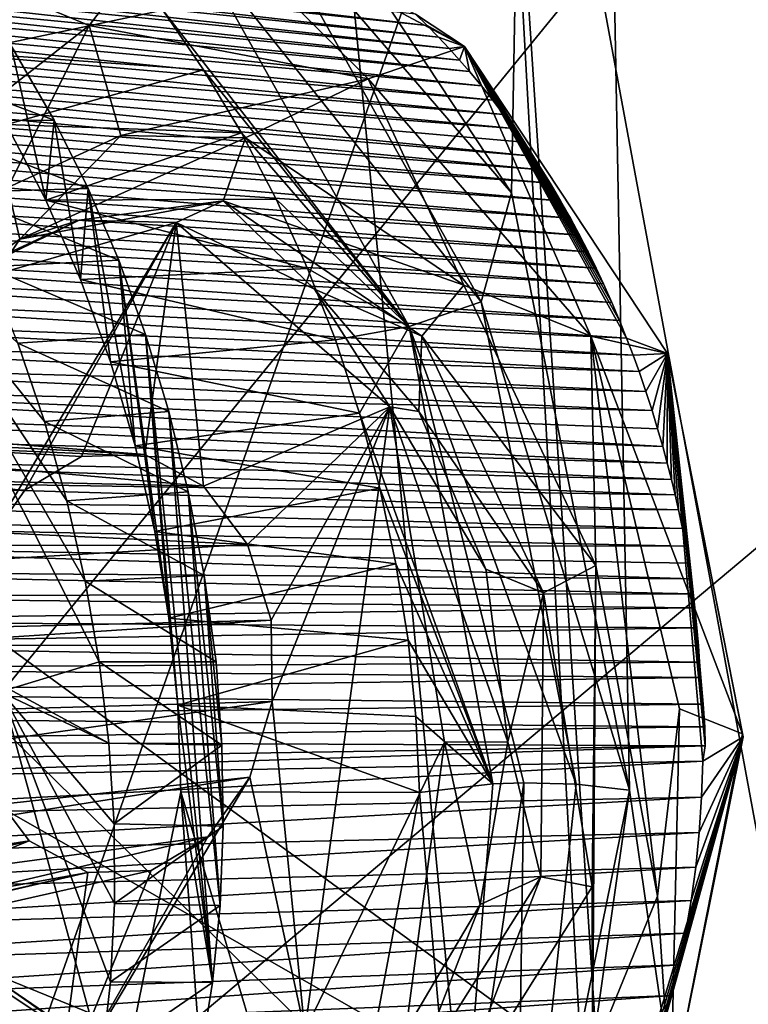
# Model space of a CAD drawing. Header units: metres. Extents: x -150 to 307, y -550 to 84.
# Tile 1010 of 1056: x 222.86 to 224.33, y 29.65 to 31.64. Entities that reach past the tile are written whole.
import ezdxf

# ---------------------------------------------------------------- set-up
doc = ezdxf.new("R2010")
doc.units = ezdxf.units.M
doc.layers.add('solid_26006363', color=7, linetype='CONTINUOUS')

msp = doc.modelspace()

# ---------------------------------------------------------------- linework, layer by layer
at = {"layer": 'solid_26006363'}
for points in [[(217.86026, 31.333513, 929.891663), (211.848404, 35.674782, 924.535278), (228.386642, 46.874367, 933.978455)], [(217.86026, 31.333513, 929.891663), (228.386642, 46.874367, 933.978455), (234.729706, 39.622826, 939.629944)], [(222.933075, 25.208296, 934.411377), (217.86026, 31.333513, 929.891663), (234.729706, 39.622826, 939.629944)], [(222.933075, 25.208296, 934.411377), (234.729706, 39.622826, 939.629944), (239.744629, 31.175119, 944.098083)], [(222.027405, 38.415852, 934.065552), (219.641235, 30.798508, 933.339844), (225.348541, 36.501183, 936.819641)], [(223.854492, 31.288818, 901.659607), (223.222595, 32.244663, 901.268494), (223.958771, 37.117767, 903.122925)], [(223.854492, 31.288818, 901.659607), (223.958771, 37.117767, 903.122925), (224.092285, 30.085453, 901.63324)], [(224.38855, 36.556042, 903.392822), (225.663223, 19.275679, 901.310608), (223.958771, 37.117767, 903.122925)], [(224.092285, 30.085453, 901.63324), (223.958771, 37.117767, 903.122925), (225.663223, 19.275679, 901.310608)], [(220.711975, 36.783356, 909.088074), (218.806152, 30.316172, 905.731201), (223.055786, 36.139938, 911.222656)], [(219.641235, 30.798508, 933.339844), (222.788315, 29.265169, 935.864197), (225.348541, 36.501183, 936.819641)], [(225.348541, 36.501183, 936.819641), (222.788315, 29.265169, 935.864197), (228.498596, 34.054955, 939.407898)], [(222.700195, 35.520481, 910.712341), (223.055786, 36.139938, 911.222656), (218.806152, 30.316172, 905.731201)], [(225.228653, 33.224342, 906.663696), (222.352814, 35.08123, 904.314697), (222.794037, 30.242493, 903.265686)], [(223.087479, 33.477524, 910.596802), (222.664703, 34.461517, 910.414307), (218.806152, 30.316172, 905.731201)], [(222.788315, 29.265169, 935.864197), (225.828857, 27.305632, 938.273621), (228.498596, 34.054955, 939.407898)], [(223.392471, 33.158905, 910.8255), (223.087479, 33.477524, 910.596802), (218.806152, 30.316172, 905.731201)], [(225.228653, 33.224342, 906.663696), (222.794037, 30.242493, 903.265686), (227.08168, 26.040709, 906.479126)], [(223.392471, 33.158905, 910.8255), (218.806152, 30.316172, 905.731201), (218.853958, 30.136248, 905.737793)], [(223.392471, 33.158905, 910.8255), (218.853958, 30.136248, 905.737793), (218.879883, 29.627649, 905.655029)], [(224.341949, 23.315149, 909.80011), (223.392471, 33.158905, 910.8255), (218.879883, 29.627649, 905.655029)], [(223.805618, 32.935993, 911.187073), (223.392471, 33.158905, 910.8255), (224.341949, 23.315149, 909.80011)], [(220.135376, 32.346569, 905.344482), (224.478531, 33.104263, 909.748474), (224.924759, 28.853645, 909.266052)], [(225.406158, 29.475666, 912.042969), (224.556717, 33.044777, 911.970032), (223.805618, 32.935993, 911.187073)], [(224.147766, 27.703775, 910.40271), (223.805618, 32.935993, 911.187073), (224.341949, 23.315149, 909.80011)], [(224.547501, 28.926727, 911.053711), (225.406158, 29.475666, 912.042969), (223.805618, 32.935993, 911.187073)], [(224.147766, 27.703775, 910.40271), (224.547501, 28.926727, 911.053711), (223.805618, 32.935993, 911.187073)], [(207.210709, 32.490288, 894.447876), (226.584961, 17.939213, 905.5672), (226.852875, 18.152309, 905.862976)], [(207.210709, 32.490288, 894.447876), (226.910736, 18.299572, 905.940063), (226.584961, 17.939213, 905.5672)], [(207.210709, 32.490288, 894.447876), (226.852875, 18.152309, 905.862976), (226.910736, 18.299572, 905.940063)], [(220.886597, 31.157022, 905.794922), (220.135376, 32.346569, 905.344482), (224.924759, 28.853645, 909.266052)], [(223.3293, 31.897058, 901.358643), (223.222595, 32.244663, 901.268494), (223.854492, 31.288818, 901.659607)], [(223.684357, 31.625429, 900.124268), (221.401199, 31.88986, 902.953613), (221.430176, 31.861416, 902.97467)], [(223.684357, 31.625429, 900.124268), (223.660797, 31.648474, 900.10614), (221.401199, 31.88986, 902.953613)], [(223.003204, 31.625248, 899.056091), (222.641663, 31.77598, 898.896851), (223.199173, 31.881647, 899.438354)], [(223.565689, 31.518301, 899.558472), (223.003204, 31.625248, 899.056091), (223.199173, 31.881647, 899.438354)], [(223.759674, 31.583012, 899.899353), (223.199173, 31.881647, 899.438354), (223.660797, 31.648474, 900.10614)], [(223.565689, 31.518301, 899.558472), (223.199173, 31.881647, 899.438354), (223.759674, 31.583012, 899.899353)], [(223.205551, 31.80892, 901.379517), (223.3293, 31.897058, 901.358643), (223.793365, 31.068707, 901.609009)], [(223.793365, 31.068707, 901.609009), (223.3293, 31.897058, 901.358643), (223.854492, 31.288818, 901.659607)], [(223.706985, 31.602301, 900.141541), (221.430176, 31.861416, 902.97467), (221.458435, 31.832478, 902.994873)], [(223.706985, 31.602301, 900.141541), (223.684357, 31.625429, 900.124268), (221.430176, 31.861416, 902.97467)], [(223.72879, 31.579092, 900.15802), (221.458435, 31.832478, 902.994873), (221.485947, 31.803089, 903.014404)], [(223.72879, 31.579092, 900.15802), (223.706985, 31.602301, 900.141541), (221.458435, 31.832478, 902.994873)], [(223.749771, 31.55584, 900.173767), (221.485947, 31.803089, 903.014404), (221.512726, 31.773287, 903.033081)], [(223.749771, 31.55584, 900.173767), (223.72879, 31.579092, 900.15802), (221.485947, 31.803089, 903.014404)], [(223.151871, 31.656441, 901.535095), (223.205551, 31.80892, 901.379517), (223.648193, 31.019321, 901.610107)], [(223.648193, 31.019321, 901.610107), (223.205551, 31.80892, 901.379517), (223.793365, 31.068707, 901.609009)], [(223.769867, 31.532679, 900.188721), (221.512726, 31.773287, 903.033081), (221.538773, 31.743114, 903.051086)], [(223.769867, 31.532679, 900.188721), (223.749771, 31.55584, 900.173767), (221.512726, 31.773287, 903.033081)], [(223.003204, 31.625248, 899.056091), (222.543808, 31.26573, 898.55365), (222.641663, 31.77598, 898.896851)], [(223.793839, 31.503859, 900.20636), (221.538773, 31.743114, 903.051086), (221.570724, 31.704435, 903.072815)], [(223.793839, 31.503859, 900.20636), (223.769867, 31.532679, 900.188721), (221.538773, 31.743114, 903.051086)], [(223.816666, 31.475161, 900.222961), (221.570724, 31.704435, 903.072815), (221.601517, 31.665321, 903.093323)], [(223.816666, 31.475161, 900.222961), (223.793839, 31.503859, 900.20636), (221.570724, 31.704435, 903.072815)], [(222.749039, 31.570936, 902.066895), (222.653534, 31.706144, 902.005981), (223.151871, 31.656441, 901.535095)], [(223.83844, 31.446573, 900.238586), (221.601517, 31.665321, 903.093323), (221.631149, 31.625841, 903.112671)], [(223.83844, 31.446573, 900.238586), (223.816666, 31.475161, 900.222961), (221.601517, 31.665321, 903.093323)], [(222.749039, 31.570936, 902.066895), (223.151871, 31.656441, 901.535095), (223.233719, 31.53639, 901.583252)], [(223.233719, 31.53639, 901.583252), (223.151871, 31.656441, 901.535095), (223.648193, 31.019321, 901.610107)], [(223.759674, 31.583012, 899.899353), (223.660797, 31.648474, 900.10614), (223.684357, 31.625429, 900.124268)], [(223.859085, 31.41827, 900.253296), (221.631149, 31.625841, 903.112671), (221.659653, 31.586063, 903.13092)], [(223.859085, 31.41827, 900.253296), (223.83844, 31.446573, 900.238586), (221.631149, 31.625841, 903.112671)], [(222.838898, 31.299341, 898.834229), (222.543808, 31.26573, 898.55365), (223.003204, 31.625248, 899.056091)], [(223.066742, 31.404179, 899.068176), (222.838898, 31.299341, 898.834229), (223.003204, 31.625248, 899.056091)], [(223.066742, 31.404179, 899.068176), (223.003204, 31.625248, 899.056091), (223.565689, 31.518301, 899.558472)], [(223.759674, 31.583012, 899.899353), (223.684357, 31.625429, 900.124268), (223.706985, 31.602301, 900.141541)], [(223.897339, 31.362524, 900.279968), (221.659653, 31.586063, 903.13092), (221.687042, 31.546045, 903.148071)], [(223.878677, 31.390265, 900.267029), (223.859085, 31.41827, 900.253296), (221.659653, 31.586063, 903.13092)], [(223.897339, 31.362524, 900.279968), (223.878677, 31.390265, 900.267029), (221.659653, 31.586063, 903.13092)], [(222.56778, 31.570301, 902.51062), (222.845139, 31.58609, 902.161194), (222.932404, 31.434525, 902.21106)], [(222.845139, 31.58609, 902.161194), (222.836594, 31.426443, 902.11853), (222.915649, 31.273506, 902.160522)], [(222.932404, 31.434525, 902.21106), (222.845139, 31.58609, 902.161194), (222.915649, 31.273506, 902.160522)], [(223.759674, 31.583012, 899.899353), (223.706985, 31.602301, 900.141541), (223.72879, 31.579092, 900.15802)], [(222.56778, 31.570301, 902.51062), (222.932404, 31.434525, 902.21106), (222.651169, 31.432806, 902.547791)], [(222.836594, 31.426443, 902.11853), (222.749039, 31.570936, 902.066895), (223.233719, 31.53639, 901.583252)], [(224.014404, 30.999958, 899.870178), (223.565689, 31.518301, 899.558472), (223.759674, 31.583012, 899.899353)], [(223.759674, 31.583012, 899.899353), (223.72879, 31.579092, 900.15802), (223.749771, 31.55584, 900.173767)], [(223.759674, 31.583012, 899.899353), (223.749771, 31.55584, 900.173767), (223.769867, 31.532679, 900.188721)], [(223.759674, 31.583012, 899.899353), (223.769867, 31.532679, 900.188721), (223.793839, 31.503859, 900.20636)], [(223.759674, 31.583012, 899.899353), (223.793839, 31.503859, 900.20636), (223.816666, 31.475161, 900.222961)], [(223.759674, 31.583012, 899.899353), (223.816666, 31.475161, 900.222961), (223.83844, 31.446573, 900.238586)], [(223.759674, 31.583012, 899.899353), (223.83844, 31.446573, 900.238586), (223.859085, 31.41827, 900.253296)], [(223.759674, 31.583012, 899.899353), (223.859085, 31.41827, 900.253296), (223.878677, 31.390265, 900.267029)], [(223.759674, 31.583012, 899.899353), (223.878677, 31.390265, 900.267029), (223.897339, 31.362524, 900.279968)], [(223.759674, 31.583012, 899.899353), (223.897339, 31.362524, 900.279968), (223.9151, 31.335041, 900.292114)], [(223.759674, 31.583012, 899.899353), (223.9151, 31.335041, 900.292114), (223.931946, 31.307955, 900.303467)], [(223.759674, 31.583012, 899.899353), (223.931946, 31.307955, 900.303467), (223.953094, 31.272427, 900.317444)], [(223.759674, 31.583012, 899.899353), (223.953094, 31.272427, 900.317444), (223.97287, 31.237484, 900.330322)], [(223.759674, 31.583012, 899.899353), (223.97287, 31.237484, 900.330322), (223.991333, 31.203272, 900.342102)], [(223.759674, 31.583012, 899.899353), (223.991333, 31.203272, 900.342102), (224.008545, 31.169804, 900.352783)], [(223.759674, 31.583012, 899.899353), (224.008545, 31.169804, 900.352783), (224.024658, 31.136993, 900.36261)], [(223.759674, 31.583012, 899.899353), (224.024658, 31.136993, 900.36261), (224.039688, 31.104965, 900.371521)], [(223.759674, 31.583012, 899.899353), (224.039688, 31.104965, 900.371521), (224.056412, 31.067532, 900.381165)], [(223.759674, 31.583012, 899.899353), (224.056412, 31.067532, 900.381165), (224.071869, 31.031116, 900.389771)], [(223.759674, 31.583012, 899.899353), (224.071869, 31.031116, 900.389771), (224.08609, 30.995842, 900.3974)], [(224.168518, 30.965281, 900.153503), (223.759674, 31.583012, 899.899353), (224.08609, 30.995842, 900.3974)], [(224.014404, 30.999958, 899.870178), (223.759674, 31.583012, 899.899353), (224.168518, 30.965281, 900.153503)], [(223.9151, 31.335041, 900.292114), (221.687042, 31.546045, 903.148071), (221.713318, 31.505846, 903.164124)], [(223.9151, 31.335041, 900.292114), (223.897339, 31.362524, 900.279968), (221.687042, 31.546045, 903.148071)], [(222.836594, 31.426443, 902.11853), (223.233719, 31.53639, 901.583252), (223.309814, 31.409229, 901.62439)], [(223.309814, 31.409229, 901.62439), (223.233719, 31.53639, 901.583252), (223.648193, 31.019321, 901.610107)], [(223.931946, 31.307955, 900.303467), (221.713318, 31.505846, 903.164124), (221.738495, 31.465517, 903.179199)], [(223.931946, 31.307955, 900.303467), (223.9151, 31.335041, 900.292114), (221.713318, 31.505846, 903.164124)], [(223.066742, 31.404179, 899.068176), (223.565689, 31.518301, 899.558472), (223.317993, 31.399086, 899.301392)], [(223.757996, 31.102791, 899.650696), (223.317993, 31.399086, 899.301392), (223.565689, 31.518301, 899.558472)], [(223.757996, 31.102791, 899.650696), (223.565689, 31.518301, 899.558472), (224.014404, 30.999958, 899.870178)], [(223.953094, 31.272427, 900.317444), (221.738495, 31.465517, 903.179199), (221.762604, 31.425131, 903.193237)], [(223.953094, 31.272427, 900.317444), (223.931946, 31.307955, 900.303467), (221.738495, 31.465517, 903.179199)], [(222.651169, 31.432806, 902.547791), (222.932404, 31.434525, 902.21106), (223.001022, 31.297068, 902.246521)], [(222.651169, 31.432806, 902.547791), (223.001022, 31.297068, 902.246521), (222.727875, 31.288906, 902.576721)], [(222.915649, 31.273506, 902.160522), (222.836594, 31.426443, 902.11853), (223.309814, 31.409229, 901.62439)], [(222.932404, 31.434525, 902.21106), (222.915649, 31.273506, 902.160522), (222.985565, 31.113737, 902.192566)], [(223.001022, 31.297068, 902.246521), (222.932404, 31.434525, 902.21106), (222.985565, 31.113737, 902.192566)], [(223.97287, 31.237484, 900.330322), (221.762604, 31.425131, 903.193237), (221.785583, 31.384846, 903.206299)], [(223.97287, 31.237484, 900.330322), (223.953094, 31.272427, 900.317444), (221.762604, 31.425131, 903.193237)], [(222.915649, 31.273506, 902.160522), (223.309814, 31.409229, 901.62439), (223.379761, 31.275499, 901.658203)], [(223.379761, 31.275499, 901.658203), (223.309814, 31.409229, 901.62439), (223.648193, 31.019321, 901.610107)], [(222.863403, 31.195196, 898.917236), (222.838898, 31.299341, 898.834229), (223.066742, 31.404179, 899.068176)], [(222.863403, 31.195196, 898.917236), (223.066742, 31.404179, 899.068176), (223.317993, 31.399086, 899.301392)], [(222.863403, 31.195196, 898.917236), (223.317993, 31.399086, 899.301392), (223.27327, 31.272341, 899.317261)], [(223.27327, 31.272341, 899.317261), (223.317993, 31.399086, 899.301392), (223.757996, 31.102791, 899.650696)], [(223.991333, 31.203272, 900.342102), (221.785583, 31.384846, 903.206299), (221.807495, 31.344679, 903.218384)], [(223.991333, 31.203272, 900.342102), (223.97287, 31.237484, 900.330322), (221.785583, 31.384846, 903.206299)], [(210.618042, 12.746159, 926.440979), (217.86026, 31.333513, 929.891663), (222.933075, 25.208296, 934.411377)], [(224.008545, 31.169804, 900.352783), (221.807495, 31.344679, 903.218384), (221.828415, 31.304625, 903.229492)], [(224.008545, 31.169804, 900.352783), (223.991333, 31.203272, 900.342102), (221.807495, 31.344679, 903.218384)], [(224.024658, 31.136993, 900.36261), (221.828415, 31.304625, 903.229492), (221.848358, 31.264664, 903.239746)], [(224.024658, 31.136993, 900.36261), (224.008545, 31.169804, 900.352783), (221.828415, 31.304625, 903.229492)], [(222.863403, 31.195196, 898.917236), (222.600998, 30.801281, 898.579651), (222.838898, 31.299341, 898.834229)], [(222.727875, 31.288906, 902.576721), (223.001022, 31.297068, 902.246521), (223.062866, 31.153236, 902.274353)], [(222.727875, 31.288906, 902.576721), (223.062866, 31.153236, 902.274353), (222.797333, 31.139568, 902.597107)], [(223.001022, 31.297068, 902.246521), (222.985565, 31.113737, 902.192566), (223.045792, 30.948517, 902.214478)], [(223.001022, 31.297068, 902.246521), (223.045792, 30.948517, 902.214478), (223.095856, 30.778984, 902.226074)], [(223.062866, 31.153236, 902.274353), (223.001022, 31.297068, 902.246521), (223.095856, 30.778984, 902.226074)], [(223.793365, 31.068707, 901.609009), (223.854492, 31.288818, 901.659607), (224.092285, 30.085453, 901.63324)], [(222.555328, 31.271347, 902.928345), (223.023361, 30.344145, 902.569397), (222.841843, 30.289253, 902.894043)], [(222.995193, 30.506334, 902.592163), (223.023361, 30.344145, 902.569397), (222.555328, 31.271347, 902.928345)], [(222.958282, 30.668142, 902.606384), (222.995193, 30.506334, 902.592163), (222.555328, 31.271347, 902.928345)], [(222.912842, 30.828363, 902.612), (222.958282, 30.668142, 902.606384), (222.555328, 31.271347, 902.928345)], [(222.859116, 30.985806, 902.608887), (222.912842, 30.828363, 902.612), (222.555328, 31.271347, 902.928345)], [(222.983109, 31.233315, 899.191711), (222.863403, 31.195196, 898.917236), (223.27327, 31.272341, 899.317261)], [(222.915649, 31.273506, 902.160522), (223.379761, 31.275499, 901.658203), (223.443069, 31.136187, 901.68457)], [(222.985565, 31.113737, 902.192566), (222.915649, 31.273506, 902.160522), (223.443069, 31.136187, 901.68457)], [(222.983109, 31.233315, 899.191711), (223.27327, 31.272341, 899.317261), (223.178391, 31.229078, 899.41272)], [(223.457504, 31.094378, 899.602112), (223.178391, 31.229078, 899.41272), (223.27327, 31.272341, 899.317261)], [(223.673874, 30.999765, 899.631775), (223.27327, 31.272341, 899.317261), (223.757996, 31.102791, 899.650696)], [(223.457504, 31.094378, 899.602112), (223.27327, 31.272341, 899.317261), (223.673874, 30.999765, 899.631775)], [(223.443069, 31.136187, 901.68457), (223.379761, 31.275499, 901.658203), (223.648193, 31.019321, 901.610107)], [(224.039688, 31.104965, 900.371521), (221.848358, 31.264664, 903.239746), (221.867401, 31.224779, 903.249207)], [(224.039688, 31.104965, 900.371521), (224.024658, 31.136993, 900.36261), (221.848358, 31.264664, 903.239746)], [(222.678482, 31.085396, 898.967346), (222.983109, 31.233315, 899.191711), (223.178391, 31.229078, 899.41272)], [(222.678482, 31.085396, 898.967346), (222.792511, 31.14525, 898.99054), (222.983109, 31.233315, 899.191711)], [(222.788666, 30.569798, 899.065491), (222.678482, 31.085396, 898.967346), (223.178391, 31.229078, 899.41272)], [(222.873535, 30.689518, 899.141113), (222.788666, 30.569798, 899.065491), (223.178391, 31.229078, 899.41272)], [(222.983109, 31.233315, 899.191711), (222.792511, 31.14525, 898.99054), (222.863403, 31.195196, 898.917236)], [(222.987366, 30.75778, 899.242554), (222.873535, 30.689518, 899.141113), (223.178391, 31.229078, 899.41272)], [(223.114975, 30.761793, 899.356201), (222.987366, 30.75778, 899.242554), (223.178391, 31.229078, 899.41272)], [(223.233383, 30.697903, 899.461731), (223.114975, 30.761793, 899.356201), (223.178391, 31.229078, 899.41272)], [(223.60939, 30.857376, 899.796753), (223.178391, 31.229078, 899.41272), (223.457504, 31.094378, 899.602112)], [(223.233383, 30.697903, 899.461731), (223.178391, 31.229078, 899.41272), (223.60939, 30.857376, 899.796753)], [(224.056412, 31.067532, 900.381165), (221.867401, 31.224779, 903.249207), (221.88559, 31.18494, 903.257813)], [(224.056412, 31.067532, 900.381165), (224.039688, 31.104965, 900.371521), (221.867401, 31.224779, 903.249207)], [(222.792511, 31.14525, 898.99054), (222.600998, 30.801281, 898.579651), (222.863403, 31.195196, 898.917236)], [(224.071869, 31.031116, 900.389771), (221.88559, 31.18494, 903.257813), (221.902954, 31.145117, 903.265747)], [(224.071869, 31.031116, 900.389771), (224.056412, 31.067532, 900.381165), (221.88559, 31.18494, 903.257813)], [(226.778046, 17.647861, 937.837097), (222.933075, 25.208296, 934.411377), (239.744629, 31.175119, 944.098083)], [(223.114975, 30.761793, 899.356201), (218.02388, 31.160553, 905.17926), (217.483505, 31.058556, 904.653503)], [(223.233383, 30.697903, 899.461731), (218.545776, 30.805231, 905.591064), (218.02388, 31.160553, 905.17926)], [(223.233383, 30.697903, 899.461731), (218.02388, 31.160553, 905.17926), (223.114975, 30.761793, 899.356201)], [(221.095047, 30.416258, 905.834351), (220.886597, 31.157022, 905.794922), (224.924759, 28.853645, 909.266052)], [(222.797333, 31.139568, 902.597107), (223.062866, 31.153236, 902.274353), (223.116913, 31.003563, 902.293762)], [(223.062866, 31.153236, 902.274353), (223.095856, 30.778984, 902.226074), (223.1353, 30.606274, 902.227112)], [(223.062866, 31.153236, 902.274353), (223.1353, 30.606274, 902.227112), (223.163864, 30.431772, 902.217651)], [(223.116913, 31.003563, 902.293762), (223.062866, 31.153236, 902.274353), (223.163864, 30.431772, 902.217651)], [(224.08609, 30.995842, 900.3974), (221.902954, 31.145117, 903.265747), (221.923508, 31.095501, 903.274536)], [(224.08609, 30.995842, 900.3974), (224.071869, 31.031116, 900.389771), (221.902954, 31.145117, 903.265747)], [(222.797333, 31.139568, 902.597107), (223.116913, 31.003563, 902.293762), (222.859116, 30.985806, 902.608887)], [(222.985565, 31.113737, 902.192566), (223.443069, 31.136187, 901.68457), (223.499344, 30.992237, 901.703125)], [(223.499344, 30.992237, 901.703125), (223.443069, 31.136187, 901.68457), (223.648193, 31.019321, 901.610107)], [(223.045792, 30.948517, 902.214478), (222.985565, 31.113737, 902.192566), (223.499344, 30.992237, 901.703125)], [(224.099213, 30.961582, 900.404175), (221.923508, 31.095501, 903.274536), (221.942749, 31.046234, 903.282166)], [(224.099213, 30.961582, 900.404175), (224.08609, 30.995842, 900.3974), (221.923508, 31.095501, 903.274536)], [(223.667389, 30.848114, 899.741577), (223.457504, 31.094378, 899.602112), (223.673874, 30.999765, 899.631775)], [(223.60939, 30.857376, 899.796753), (223.457504, 31.094378, 899.602112), (223.667389, 30.848114, 899.741577)], [(223.673874, 30.999765, 899.631775), (223.757996, 31.102791, 899.650696), (224.024582, 30.53779, 899.783325)], [(224.024582, 30.53779, 899.783325), (223.757996, 31.102791, 899.650696), (224.014404, 30.999958, 899.870178)], [(223.648193, 31.019321, 901.610107), (223.793365, 31.068707, 901.609009), (223.98439, 30.097662, 901.569824)], [(223.98439, 30.097662, 901.569824), (223.793365, 31.068707, 901.609009), (224.092285, 30.085453, 901.63324)], [(222.873535, 30.689518, 899.141113), (217.483505, 31.058556, 904.653503), (217.13974, 30.537546, 904.222717)], [(222.987366, 30.75778, 899.242554), (217.483505, 31.058556, 904.653503), (222.873535, 30.689518, 899.141113)], [(223.114975, 30.761793, 899.356201), (217.483505, 31.058556, 904.653503), (222.987366, 30.75778, 899.242554)], [(224.111313, 30.92841, 900.410156), (221.942749, 31.046234, 903.282166), (221.960754, 30.997341, 903.288757)], [(224.111313, 30.92841, 900.410156), (224.099213, 30.961582, 900.404175), (221.942749, 31.046234, 903.282166)], [(223.54808, 30.844566, 901.713806), (223.499344, 30.992237, 901.703125), (223.648193, 31.019321, 901.610107)], [(223.54808, 30.844566, 901.713806), (223.648193, 31.019321, 901.610107), (223.816528, 30.09832, 901.562317)], [(223.879196, 30.100288, 901.554077), (223.648193, 31.019321, 901.610107), (223.98439, 30.097662, 901.569824)], [(223.879196, 30.100288, 901.554077), (223.816528, 30.09832, 901.562317), (223.648193, 31.019321, 901.610107)], [(224.125107, 30.888401, 900.416626), (221.960754, 30.997341, 903.288757), (221.977539, 30.948835, 903.29425)], [(224.125107, 30.888401, 900.416626), (224.111313, 30.92841, 900.410156), (221.960754, 30.997341, 903.288757)], [(222.859116, 30.985806, 902.608887), (223.116913, 31.003563, 902.293762), (223.163391, 30.847937, 902.30481)], [(223.045792, 30.948517, 902.214478), (223.499344, 30.992237, 901.703125), (223.54808, 30.844566, 901.713806)], [(223.116913, 31.003563, 902.293762), (223.163864, 30.431772, 902.217651), (223.181473, 30.256704, 902.197876)], [(223.116913, 31.003563, 902.293762), (223.181473, 30.256704, 902.197876), (223.251648, 29.698605, 902.149536)], [(223.163391, 30.847937, 902.30481), (223.116913, 31.003563, 902.293762), (223.251648, 29.698605, 902.149536)], [(223.667389, 30.848114, 899.741577), (223.673874, 30.999765, 899.631775), (223.91861, 30.483171, 899.74176)], [(223.91861, 30.483171, 899.74176), (223.673874, 30.999765, 899.631775), (224.024582, 30.53779, 899.783325)], [(224.014404, 30.999958, 899.870178), (224.168518, 30.965281, 900.153503), (224.319855, 30.198809, 900.137634)], [(224.014404, 30.999958, 899.870178), (224.319855, 30.198809, 900.137634), (224.192688, 30.249229, 899.882324)], [(224.014404, 30.999958, 899.870178), (224.192688, 30.249229, 899.882324), (224.148621, 29.872522, 899.763977)], [(224.024582, 30.53779, 899.783325), (224.014404, 30.999958, 899.870178), (224.148621, 29.872522, 899.763977)], [(224.168518, 30.965281, 900.153503), (224.08609, 30.995842, 900.3974), (224.099213, 30.961582, 900.404175)], [(222.859116, 30.985806, 902.608887), (223.163391, 30.847937, 902.30481), (222.912842, 30.828363, 902.612)], [(224.168518, 30.965281, 900.153503), (224.099213, 30.961582, 900.404175), (224.111313, 30.92841, 900.410156)], [(224.168518, 30.965281, 900.153503), (224.111313, 30.92841, 900.410156), (224.125107, 30.888401, 900.416626)], [(224.168518, 30.965281, 900.153503), (224.125107, 30.888401, 900.416626), (224.137573, 30.849995, 900.42218)], [(224.168518, 30.965281, 900.153503), (224.137573, 30.849995, 900.42218), (224.148834, 30.813141, 900.426819)], [(224.168518, 30.965281, 900.153503), (224.148834, 30.813141, 900.426819), (224.158997, 30.777811, 900.430664)], [(224.168518, 30.965281, 900.153503), (224.158997, 30.777811, 900.430664), (224.168198, 30.743916, 900.433838)], [(224.168518, 30.965281, 900.153503), (224.168198, 30.743916, 900.433838), (224.176498, 30.711428, 900.436401)], [(224.168518, 30.965281, 900.153503), (224.176498, 30.711428, 900.436401), (224.184006, 30.680246, 900.438416)], [(224.168518, 30.965281, 900.153503), (224.184006, 30.680246, 900.438416), (224.190765, 30.650387, 900.440002)], [(224.168518, 30.965281, 900.153503), (224.190765, 30.650387, 900.440002), (224.19873, 30.612476, 900.441406)], [(224.168518, 30.965281, 900.153503), (224.19873, 30.612476, 900.441406), (224.205597, 30.576704, 900.442139)], [(224.168518, 30.965281, 900.153503), (224.205597, 30.576704, 900.442139), (224.211487, 30.542936, 900.442322)], [(224.168518, 30.965281, 900.153503), (224.211487, 30.542936, 900.442322), (224.216461, 30.511065, 900.441956)], [(224.168518, 30.965281, 900.153503), (224.216461, 30.511065, 900.441956), (224.220642, 30.480997, 900.441162)], [(224.168518, 30.965281, 900.153503), (224.220642, 30.480997, 900.441162), (224.224091, 30.452574, 900.440002)], [(224.168518, 30.965281, 900.153503), (224.224091, 30.452574, 900.440002), (224.228043, 30.41287, 900.437622)], [(224.168518, 30.965281, 900.153503), (224.228043, 30.41287, 900.437622), (224.230972, 30.376497, 900.434814)], [(224.168518, 30.965281, 900.153503), (224.230972, 30.376497, 900.434814), (224.233398, 30.34313, 900.431946)], [(224.168518, 30.965281, 900.153503), (224.233398, 30.34313, 900.431946), (224.235718, 30.312542, 900.429321)], [(224.168518, 30.965281, 900.153503), (224.235718, 30.312542, 900.429321), (224.240463, 30.258926, 900.425049)], [(224.168518, 30.965281, 900.153503), (224.240463, 30.258926, 900.425049), (224.243973, 30.21353, 900.420959)], [(224.168518, 30.965281, 900.153503), (224.243973, 30.21353, 900.420959), (224.24437, 30.175058, 900.415527)], [(224.168518, 30.965281, 900.153503), (224.24437, 30.175058, 900.415527), (224.240005, 30.144388, 900.40741)], [(224.168518, 30.965281, 900.153503), (224.240005, 30.144388, 900.40741), (224.321259, 30.192818, 900.167603)], [(224.168518, 30.965281, 900.153503), (224.321259, 30.192818, 900.167603), (224.319855, 30.198809, 900.137634)], [(224.137573, 30.849995, 900.42218), (221.977539, 30.948835, 903.29425), (221.993164, 30.90073, 903.298767)], [(224.137573, 30.849995, 900.42218), (224.125107, 30.888401, 900.416626), (221.977539, 30.948835, 903.29425)], [(223.095856, 30.778984, 902.226074), (223.045792, 30.948517, 902.214478), (223.54808, 30.844566, 901.713806)], [(224.158997, 30.777811, 900.430664), (221.993164, 30.90073, 903.298767), (222.007675, 30.853025, 903.302368)], [(224.148834, 30.813141, 900.426819), (224.137573, 30.849995, 900.42218), (221.993164, 30.90073, 903.298767)], [(224.158997, 30.777811, 900.430664), (224.148834, 30.813141, 900.426819), (221.993164, 30.90073, 903.298767)], [(224.168198, 30.743916, 900.433838), (222.007675, 30.853025, 903.302368), (222.021057, 30.805882, 903.304993)], [(224.168198, 30.743916, 900.433838), (224.158997, 30.777811, 900.430664), (222.007675, 30.853025, 903.302368)], [(223.321991, 30.580362, 899.540649), (223.233383, 30.697903, 899.461731), (223.60939, 30.857376, 899.796753)], [(223.36998, 30.428307, 899.583435), (223.321991, 30.580362, 899.540649), (223.60939, 30.857376, 899.796753)], [(223.371582, 30.264332, 899.584839), (223.36998, 30.428307, 899.583435), (223.60939, 30.857376, 899.796753)], [(223.371582, 30.264332, 899.584839), (223.60939, 30.857376, 899.796753), (223.43782, 29.600649, 899.64386)], [(223.43782, 29.600649, 899.64386), (223.60939, 30.857376, 899.796753), (223.719101, 30.18223, 899.89447)], [(223.60939, 30.857376, 899.796753), (223.667389, 30.848114, 899.741577), (223.802353, 30.530519, 899.793579)], [(223.60939, 30.857376, 899.796753), (223.802353, 30.530519, 899.793579), (223.847092, 30.183102, 899.751526)], [(223.719101, 30.18223, 899.89447), (223.60939, 30.857376, 899.796753), (223.847092, 30.183102, 899.751526)], [(222.912842, 30.828363, 902.612), (223.163391, 30.847937, 902.30481), (223.202621, 30.686161, 902.307922)], [(223.095856, 30.778984, 902.226074), (223.54808, 30.844566, 901.713806), (223.588852, 30.69408, 901.716431)], [(223.163391, 30.847937, 902.30481), (223.251648, 29.698605, 902.149536), (223.266907, 29.853739, 902.195801)], [(223.202621, 30.686161, 902.307922), (223.163391, 30.847937, 902.30481), (223.266907, 29.853739, 902.195801)], [(223.588852, 30.69408, 901.716431), (223.54808, 30.844566, 901.713806), (223.816528, 30.09832, 901.562317)], [(223.802353, 30.530519, 899.793579), (223.667389, 30.848114, 899.741577), (223.91861, 30.483171, 899.74176)], [(222.912842, 30.828363, 902.612), (223.202621, 30.686161, 902.307922), (222.958282, 30.668142, 902.606384)], [(223.321991, 30.580362, 899.540649), (218.806152, 30.316172, 905.731201), (218.545776, 30.805231, 905.591064)], [(223.321991, 30.580362, 899.540649), (218.545776, 30.805231, 905.591064), (223.233383, 30.697903, 899.461731)], [(224.176498, 30.711428, 900.436401), (222.021057, 30.805882, 903.304993), (222.033356, 30.759401, 903.306763)], [(224.176498, 30.711428, 900.436401), (224.168198, 30.743916, 900.433838), (222.021057, 30.805882, 903.304993)], [(223.1353, 30.606274, 902.227112), (223.095856, 30.778984, 902.226074), (223.588852, 30.69408, 901.716431)], [(224.184006, 30.680246, 900.438416), (222.033356, 30.759401, 903.306763), (222.044647, 30.713541, 903.307739)], [(224.184006, 30.680246, 900.438416), (224.176498, 30.711428, 900.436401), (222.033356, 30.759401, 903.306763)], [(224.190765, 30.650387, 900.440002), (222.044647, 30.713541, 903.307739), (222.054962, 30.668293, 903.307922)], [(224.190765, 30.650387, 900.440002), (224.184006, 30.680246, 900.438416), (222.044647, 30.713541, 903.307739)], [(223.1353, 30.606274, 902.227112), (223.588852, 30.69408, 901.716431), (223.621429, 30.541639, 901.710938)], [(223.621429, 30.541639, 901.710938), (223.588852, 30.69408, 901.716431), (223.816528, 30.09832, 901.562317)], [(222.873535, 30.689518, 899.141113), (217.13974, 30.537546, 904.222717), (222.788666, 30.569798, 899.065491)], [(222.958282, 30.668142, 902.606384), (223.202621, 30.686161, 902.307922), (223.234619, 30.518234, 902.302979)], [(223.202621, 30.686161, 902.307922), (223.266907, 29.853739, 902.195801), (223.27327, 30.013035, 902.23468)], [(223.234619, 30.518234, 902.302979), (223.202621, 30.686161, 902.307922), (223.27327, 30.013035, 902.23468)], [(224.19873, 30.612476, 900.441406), (222.054962, 30.668293, 903.307922), (222.064392, 30.623632, 903.307434)], [(224.19873, 30.612476, 900.441406), (224.190765, 30.650387, 900.440002), (222.054962, 30.668293, 903.307922)], [(222.958282, 30.668142, 902.606384), (223.234619, 30.518234, 902.302979), (222.995193, 30.506334, 902.592163)], [(224.205597, 30.576704, 900.442139), (222.064392, 30.623632, 903.307434), (222.072937, 30.579529, 903.306213)], [(224.205597, 30.576704, 900.442139), (224.19873, 30.612476, 900.441406), (222.064392, 30.623632, 903.307434)], [(223.163864, 30.431772, 902.217651), (223.1353, 30.606274, 902.227112), (223.621429, 30.541639, 901.710938)], [(223.36998, 30.428307, 899.583435), (218.806152, 30.316172, 905.731201), (223.321991, 30.580362, 899.540649)], [(224.216461, 30.511065, 900.441956), (222.072937, 30.579529, 903.306213), (222.082108, 30.527426, 903.303955)], [(224.211487, 30.542936, 900.442322), (224.205597, 30.576704, 900.442139), (222.072937, 30.579529, 903.306213)], [(224.216461, 30.511065, 900.441956), (224.211487, 30.542936, 900.442322), (222.072937, 30.579529, 903.306213)], [(223.163864, 30.431772, 902.217651), (223.621429, 30.541639, 901.710938), (223.645721, 30.38806, 901.697388)], [(223.645721, 30.38806, 901.697388), (223.621429, 30.541639, 901.710938), (223.816528, 30.09832, 901.562317)], [(223.91861, 30.483171, 899.74176), (224.024582, 30.53779, 899.783325), (224.016739, 29.891186, 899.643616)], [(224.016739, 29.891186, 899.643616), (224.024582, 30.53779, 899.783325), (224.017303, 29.551203, 899.575684)], [(224.024582, 30.53779, 899.783325), (224.148621, 29.872522, 899.763977), (224.017303, 29.551203, 899.575684)], [(224.220642, 30.480997, 900.441162), (222.082108, 30.527426, 903.303955), (222.090088, 30.47649, 903.300781)], [(224.220642, 30.480997, 900.441162), (224.216461, 30.511065, 900.441956), (222.082108, 30.527426, 903.303955)], [(222.995193, 30.506334, 902.592163), (223.234619, 30.518234, 902.302979), (223.259369, 30.344149, 902.2901)], [(223.234619, 30.518234, 902.302979), (223.270767, 30.1765, 902.266113), (223.259369, 30.344149, 902.2901)], [(223.234619, 30.518234, 902.302979), (223.27327, 30.013035, 902.23468), (223.270767, 30.1765, 902.266113)], [(223.847092, 30.183102, 899.751526), (223.802353, 30.530519, 899.793579), (223.91861, 30.483171, 899.74176)], [(222.995193, 30.506334, 902.592163), (223.259369, 30.344149, 902.2901), (223.023361, 30.344145, 902.569397)], [(224.224091, 30.452574, 900.440002), (224.220642, 30.480997, 900.441162), (222.090088, 30.47649, 903.300781)], [(224.224091, 30.452574, 900.440002), (222.090088, 30.47649, 903.300781), (222.096939, 30.426949, 903.296753)], [(223.847092, 30.183102, 899.751526), (223.91861, 30.483171, 899.74176), (223.913269, 29.911001, 899.606018)], [(223.913269, 29.911001, 899.606018), (223.91861, 30.483171, 899.74176), (224.016739, 29.891186, 899.643616)], [(224.228043, 30.41287, 900.437622), (224.224091, 30.452574, 900.440002), (222.096939, 30.426949, 903.296753)], [(223.36998, 30.428307, 899.583435), (218.853958, 30.136248, 905.737793), (218.806152, 30.316172, 905.731201)], [(223.371582, 30.264332, 899.584839), (218.853958, 30.136248, 905.737793), (223.36998, 30.428307, 899.583435)], [(221.158646, 29.639366, 905.731384), (221.095047, 30.416258, 905.834351), (224.924759, 28.853645, 909.266052)], [(224.228043, 30.41287, 900.437622), (222.096939, 30.426949, 903.296753), (222.102707, 30.378571, 903.291931)], [(223.181473, 30.256704, 902.197876), (223.163864, 30.431772, 902.217651), (223.645721, 30.38806, 901.697388)], [(224.230972, 30.376497, 900.434814), (224.228043, 30.41287, 900.437622), (222.102707, 30.378571, 903.291931)], [(224.233398, 30.34313, 900.431946), (222.102707, 30.378571, 903.291931), (222.107483, 30.330517, 903.286377)], [(224.233398, 30.34313, 900.431946), (224.230972, 30.376497, 900.434814), (222.102707, 30.378571, 903.291931)], [(223.181473, 30.256704, 902.197876), (223.645721, 30.38806, 901.697388), (223.661636, 30.234133, 901.675842)], [(223.661636, 30.234133, 901.675842), (223.645721, 30.38806, 901.697388), (223.816528, 30.09832, 901.562317)], [(224.235718, 30.312542, 900.429321), (224.233398, 30.34313, 900.431946), (222.107483, 30.330517, 903.286377)], [(222.841843, 30.289253, 902.894043), (223.023361, 30.344145, 902.569397), (223.042877, 30.180567, 902.537659)], [(223.023361, 30.344145, 902.569397), (223.259369, 30.344149, 902.2901), (223.270767, 30.1765, 902.266113)], [(223.042877, 30.180567, 902.537659), (223.023361, 30.344145, 902.569397), (223.270767, 30.1765, 902.266113)], [(224.235718, 30.312542, 900.429321), (222.107483, 30.330517, 903.286377), (222.111359, 30.281918, 903.28009)], [(224.240463, 30.258926, 900.425049), (224.235718, 30.312542, 900.429321), (222.111359, 30.281918, 903.28009)], [(224.240463, 30.258926, 900.425049), (222.111359, 30.281918, 903.28009), (222.11441, 30.232386, 903.273193)], [(222.826767, 30.282084, 902.944092), (223.028671, 29.545338, 902.330688), (222.782761, 29.316145, 902.61969)], [(222.841843, 30.289253, 902.894043), (223.042877, 30.180567, 902.537659), (222.826767, 30.282084, 902.944092)], [(222.826767, 30.282084, 902.944092), (223.042877, 30.180567, 902.537659), (223.053146, 30.018015, 902.497681)], [(222.826767, 30.282084, 902.944092), (223.053146, 30.018015, 902.497681), (223.054169, 29.857384, 902.449768)], [(222.826767, 30.282084, 902.944092), (223.054169, 29.857384, 902.449768), (223.04599, 29.699562, 902.394043)], [(222.826767, 30.282084, 902.944092), (223.04599, 29.699562, 902.394043), (223.028671, 29.545338, 902.330688)], [(223.371582, 30.264332, 899.584839), (218.879883, 29.627649, 905.655029), (218.853958, 30.136248, 905.737793)], [(223.327011, 30.111595, 899.545166), (218.879883, 29.627649, 905.655029), (223.371582, 30.264332, 899.584839)], [(224.243973, 30.21353, 900.420959), (224.240463, 30.258926, 900.425049), (222.11441, 30.232386, 903.273193)], [(223.181473, 30.256704, 902.197876), (223.661636, 30.234133, 901.675842), (223.669098, 30.080662, 901.646423)], [(223.181473, 30.256704, 902.197876), (223.669098, 30.080662, 901.646423), (223.188004, 30.082258, 902.167908)], [(223.251648, 29.698605, 902.149536), (223.181473, 30.256704, 902.197876), (223.188004, 30.082258, 902.167908)], [(223.327011, 30.111595, 899.545166), (223.371582, 30.264332, 899.584839), (223.43782, 29.600649, 899.64386)], [(222.794037, 30.242493, 903.265686), (222.724243, 29.214176, 902.879822), (227.08168, 26.040709, 906.479126)], [(224.148621, 29.872522, 899.763977), (224.192688, 30.249229, 899.882324), (224.175674, 29.467869, 899.881958)], [(224.192688, 30.249229, 899.882324), (224.319855, 30.198809, 900.137634), (224.175674, 29.467869, 899.881958)], [(224.243973, 30.21353, 900.420959), (222.11441, 30.232386, 903.273193), (222.116608, 30.184357, 903.265686)], [(223.669098, 30.080662, 901.646423), (223.661636, 30.234133, 901.675842), (223.816528, 30.09832, 901.562317)], [(224.24437, 30.175058, 900.415527), (224.243973, 30.21353, 900.420959), (222.116608, 30.184357, 903.265686)], [(224.319855, 30.198809, 900.137634), (224.321259, 30.192818, 900.167603), (224.175674, 29.467869, 899.881958)], [(224.24437, 30.175058, 900.415527), (222.116608, 30.184357, 903.265686), (222.11795, 30.140965, 903.257813)], [(223.053146, 30.018015, 902.497681), (223.042877, 30.180567, 902.537659), (223.270767, 30.1765, 902.266113)], [(223.053146, 30.018015, 902.497681), (223.270767, 30.1765, 902.266113), (223.27327, 30.013035, 902.23468)], [(223.43782, 29.600649, 899.64386), (223.719101, 30.18223, 899.89447), (223.641251, 29.601942, 899.418823)], [(223.719101, 30.18223, 899.89447), (223.791016, 29.855692, 899.620483), (223.641251, 29.601942, 899.418823)], [(223.719101, 30.18223, 899.89447), (223.847092, 30.183102, 899.751526), (223.791016, 29.855692, 899.620483)], [(223.791016, 29.855692, 899.620483), (223.847092, 30.183102, 899.751526), (223.913269, 29.911001, 899.606018)], [(224.321259, 30.192818, 900.167603), (224.103073, 29.449289, 900.174133), (224.081299, 29.398785, 900.146301)], [(224.175674, 29.467869, 899.881958), (224.321259, 30.192818, 900.167603), (224.081299, 29.398785, 900.146301)], [(224.321259, 30.192818, 900.167603), (224.123627, 29.501759, 900.201172), (224.103073, 29.449289, 900.174133)], [(224.321259, 30.192818, 900.167603), (224.142899, 29.556335, 900.227356), (224.123627, 29.501759, 900.201172)], [(224.321259, 30.192818, 900.167603), (224.160797, 29.613169, 900.252625), (224.142899, 29.556335, 900.227356)], [(224.321259, 30.192818, 900.167603), (224.177261, 29.672419, 900.276917), (224.160797, 29.613169, 900.252625)], [(224.321259, 30.192818, 900.167603), (224.192093, 29.733961, 900.30011), (224.177261, 29.672419, 900.276917)], [(224.321259, 30.192818, 900.167603), (224.20517, 29.797577, 900.32196), (224.192093, 29.733961, 900.30011)], [(224.321259, 30.192818, 900.167603), (224.216354, 29.863211, 900.342407), (224.20517, 29.797577, 900.32196)], [(224.321259, 30.192818, 900.167603), (224.22554, 29.930794, 900.361328), (224.216354, 29.863211, 900.342407)], [(224.321259, 30.192818, 900.167603), (224.232635, 30.000248, 900.37854), (224.22554, 29.930794, 900.361328)], [(224.321259, 30.192818, 900.167603), (224.237488, 30.07148, 900.393921), (224.232635, 30.000248, 900.37854)], [(224.321259, 30.192818, 900.167603), (224.240005, 30.144388, 900.40741), (224.237488, 30.07148, 900.393921)], [(224.24437, 30.175058, 900.415527), (222.11795, 30.140965, 903.257813), (222.118378, 30.10487, 903.249573)], [(224.240005, 30.144388, 900.40741), (224.24437, 30.175058, 900.415527), (222.118378, 30.10487, 903.249573)], [(224.240005, 30.144388, 900.40741), (222.118378, 30.10487, 903.249573), (222.117676, 30.028694, 903.232971)], [(224.237488, 30.07148, 900.393921), (224.240005, 30.144388, 900.40741), (222.117676, 30.028694, 903.232971)], [(222.793686, 30.101028, 899.069946), (217.427902, 29.129761, 904.19519), (222.882309, 29.98349, 899.148926)], [(223.327011, 30.111595, 899.545166), (218.835312, 29.399069, 905.565613), (218.879883, 29.627649, 905.655029)], [(223.242142, 29.991875, 899.469543), (218.835312, 29.399069, 905.565613), (223.327011, 30.111595, 899.545166)], [(222.793686, 30.101028, 899.069946), (222.882309, 29.98349, 899.148926), (222.505463, 29.831226, 898.813171)], [(223.327011, 30.111595, 899.545166), (223.43782, 29.600649, 899.64386), (222.938004, 29.457518, 899.198547)], [(223.242142, 29.991875, 899.469543), (223.327011, 30.111595, 899.545166), (222.938004, 29.457518, 899.198547)], [(223.746307, 29.206036, 901.229309), (223.669098, 30.080662, 901.646423), (223.816528, 30.09832, 901.562317)], [(223.746307, 29.206036, 901.229309), (223.879196, 30.100288, 901.554077), (223.862152, 28.954744, 901.186096)], [(223.746307, 29.206036, 901.229309), (223.816528, 30.09832, 901.562317), (223.879196, 30.100288, 901.554077)], [(223.879196, 30.100288, 901.554077), (223.98439, 30.097662, 901.569824), (223.862152, 28.954744, 901.186096)], [(223.98439, 30.097662, 901.569824), (224.092285, 30.085453, 901.63324), (223.862152, 28.954744, 901.186096)], [(224.092285, 30.085453, 901.63324), (225.663223, 19.275679, 901.310608), (222.456528, 18.67592, 898.201721)], [(223.862152, 28.954744, 901.186096), (224.092285, 30.085453, 901.63324), (222.456528, 18.67592, 898.201721)], [(222.992294, 29.109724, 901.784546), (223.188004, 30.082258, 902.167908), (223.483719, 29.093962, 901.239014)], [(223.227203, 29.546715, 902.095398), (223.188004, 30.082258, 902.167908), (222.992294, 29.109724, 901.784546)], [(223.188004, 30.082258, 902.167908), (223.669098, 30.080662, 901.646423), (223.483719, 29.093962, 901.239014)], [(223.227203, 29.546715, 902.095398), (223.251648, 29.698605, 902.149536), (223.188004, 30.082258, 902.167908)], [(223.483719, 29.093962, 901.239014), (223.669098, 30.080662, 901.646423), (223.746307, 29.206036, 901.229309)], [(224.237488, 30.07148, 900.393921), (222.117676, 30.028694, 903.232971), (222.1147, 29.9531, 903.214417)], [(224.232635, 30.000248, 900.37854), (224.237488, 30.07148, 900.393921), (222.1147, 29.9531, 903.214417)], [(223.054169, 29.857384, 902.449768), (223.053146, 30.018015, 902.497681), (223.27327, 30.013035, 902.23468)], [(224.232635, 30.000248, 900.37854), (222.1147, 29.9531, 903.214417), (222.109497, 29.878191, 903.19397)], [(224.22554, 29.930794, 900.361328), (224.232635, 30.000248, 900.37854), (222.109497, 29.878191, 903.19397)], [(223.054169, 29.857384, 902.449768), (223.27327, 30.013035, 902.23468), (223.266907, 29.853739, 902.195801)], [(222.882309, 29.98349, 899.148926), (217.427902, 29.129761, 904.19519), (217.951172, 28.773222, 904.608704)], [(222.882309, 29.98349, 899.148926), (217.951172, 28.773222, 904.608704), (223.000702, 29.919598, 899.254395)], [(223.242142, 29.991875, 899.469543), (218.49173, 28.876263, 905.135132), (218.835312, 29.399069, 905.565613)], [(223.128311, 29.923611, 899.368103), (218.49173, 28.876263, 905.135132), (223.242142, 29.991875, 899.469543)], [(222.882309, 29.98349, 899.148926), (223.000702, 29.919598, 899.254395), (222.505463, 29.831226, 898.813171)], [(223.128311, 29.923611, 899.368103), (223.242142, 29.991875, 899.469543), (222.938004, 29.457518, 899.198547)], [(223.000702, 29.919598, 899.254395), (217.951172, 28.773222, 904.608704), (218.49173, 28.876263, 905.135132)], [(223.128311, 29.923611, 899.368103), (223.000702, 29.919598, 899.254395), (218.49173, 28.876263, 905.135132)], [(224.22554, 29.930794, 900.361328), (222.109497, 29.878191, 903.19397), (222.102036, 29.804073, 903.17157)], [(224.216354, 29.863211, 900.342407), (224.22554, 29.930794, 900.361328), (222.102036, 29.804073, 903.17157)], [(223.000702, 29.919598, 899.254395), (222.938004, 29.457518, 899.198547), (222.505463, 29.831226, 898.813171)], [(223.128311, 29.923611, 899.368103), (222.938004, 29.457518, 899.198547), (223.000702, 29.919598, 899.254395)], [(223.653168, 29.498699, 899.269104), (223.913269, 29.911001, 899.606018), (223.728165, 29.430843, 899.280212)], [(223.791016, 29.855692, 899.620483), (223.913269, 29.911001, 899.606018), (223.653168, 29.498699, 899.269104)], [(223.913269, 29.911001, 899.606018), (224.016739, 29.891186, 899.643616), (223.728165, 29.430843, 899.280212)], [(223.728165, 29.430843, 899.280212), (224.016739, 29.891186, 899.643616), (224.017303, 29.551203, 899.575684)], [(224.216354, 29.863211, 900.342407), (222.102036, 29.804073, 903.17157), (222.092361, 29.730854, 903.147278)], [(224.20517, 29.797577, 900.32196), (224.216354, 29.863211, 900.342407), (222.092361, 29.730854, 903.147278)], [(224.017303, 29.551203, 899.575684), (224.148621, 29.872522, 899.763977), (224.175674, 29.467869, 899.881958)], [(223.04599, 29.699562, 902.394043), (223.054169, 29.857384, 902.449768), (223.266907, 29.853739, 902.195801)], [(223.04599, 29.699562, 902.394043), (223.266907, 29.853739, 902.195801), (223.251648, 29.698605, 902.149536)], [(223.641251, 29.601942, 899.418823), (223.791016, 29.855692, 899.620483), (223.653168, 29.498699, 899.269104)], [(222.505463, 29.831226, 898.813171), (222.938004, 29.457518, 899.198547), (222.791977, 29.707748, 898.645996)], [(222.548447, 29.811287, 898.258789), (223.001373, 29.29331, 898.575073), (222.63652, 29.180542, 898.387268)], [(222.809708, 29.628027, 898.463806), (223.001373, 29.29331, 898.575073), (222.548447, 29.811287, 898.258789)], [(224.20517, 29.797577, 900.32196), (222.092361, 29.730854, 903.147278), (222.080475, 29.658634, 903.121216)], [(224.192093, 29.733961, 900.30011), (224.20517, 29.797577, 900.32196), (222.080475, 29.658634, 903.121216)], [(224.192093, 29.733961, 900.30011), (222.080475, 29.658634, 903.121216), (222.066376, 29.587517, 903.093262)], [(224.177261, 29.672419, 900.276917), (224.192093, 29.733961, 900.30011), (222.066376, 29.587517, 903.093262)], [(222.791977, 29.707748, 898.645996), (223.168442, 29.457518, 898.939941), (222.82077, 29.700405, 898.534546)], [(222.938004, 29.457518, 899.198547), (223.168442, 29.457518, 898.939941), (222.791977, 29.707748, 898.645996)], [(222.82077, 29.700405, 898.534546), (223.227631, 29.423012, 898.863403), (222.809708, 29.628027, 898.463806)], [(222.82077, 29.700405, 898.534546), (223.168442, 29.457518, 898.939941), (223.227631, 29.423012, 898.863403)], [(223.028671, 29.545338, 902.330688), (223.04599, 29.699562, 902.394043), (223.251648, 29.698605, 902.149536)], [(223.028671, 29.545338, 902.330688), (223.251648, 29.698605, 902.149536), (223.227203, 29.546715, 902.095398)], [(224.177261, 29.672419, 900.276917), (222.066376, 29.587517, 903.093262), (222.05011, 29.517624, 903.063599)], [(224.160797, 29.613169, 900.252625), (224.177261, 29.672419, 900.276917), (222.05011, 29.517624, 903.063599)]]:
    msp.add_3dface(points, dxfattribs=at)

doc.saveas('drawing.dxf')
